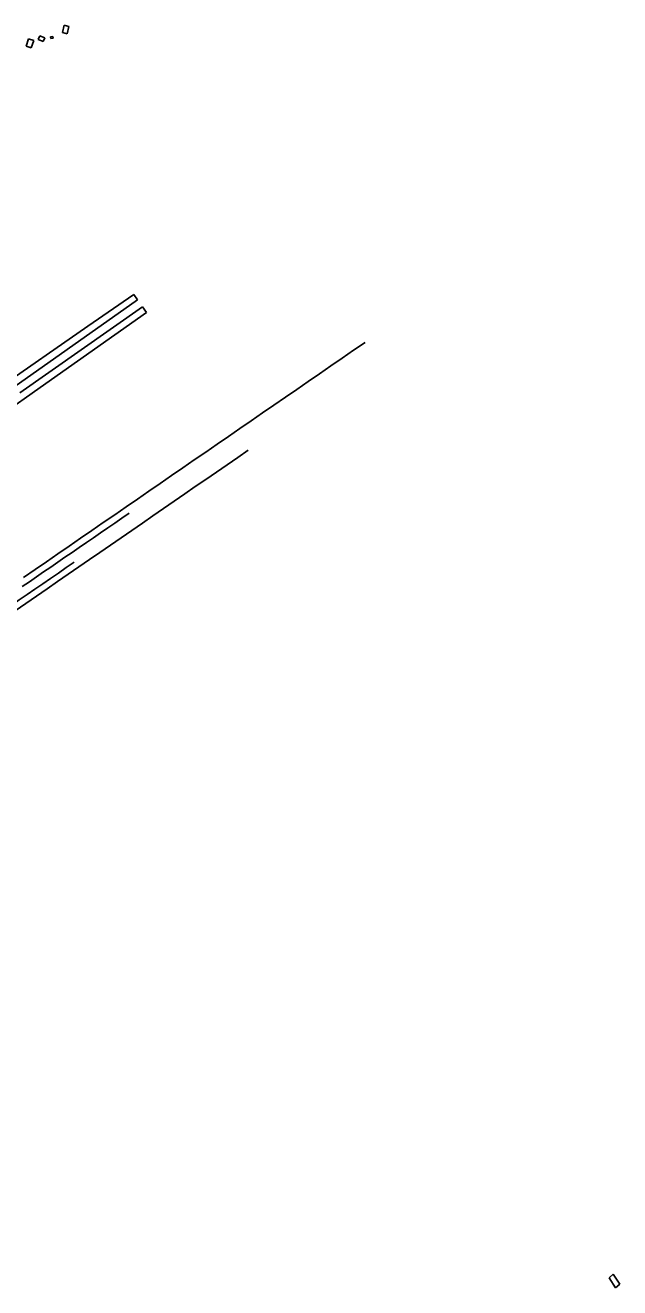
# Model space of a CAD drawing. Extents: x 368532 to 392481, y 10654822 to 10676899.
# Drawn here: x 371383 to 371627, y 10674205 to 10674722 of the extents above; entities that cross this region are included whole.
import ezdxf

# ---------------------------------------------------------------- set-up
doc = ezdxf.new("R2010")
doc.units = 0
for name, color, linetype in [('p_Catenary', 7, 'Continuous'), ('p_road conc barrier', 7, 'Continuous'), ('p_structure unidentified', 7, 'Continuous')]:
    doc.layers.add(name, color=color, linetype=linetype)

msp = doc.modelspace()

# ---------------------------------------------------------------- linework, layer by layer
at = {"layer": 'p_Catenary'}
for points in [[(371382.52, 10674495.95), (371387.18, 10674499.16), (371391.85, 10674502.38), (371396.51, 10674505.59), (371401.18, 10674508.81), (371405.85, 10674512.02), (371410.51, 10674515.23), (371415.18, 10674518.45), (371419.85, 10674521.66), (371424.51, 10674524.87), (371429.18, 10674528.09), (371433.85, 10674531.3), (371438.51, 10674534.51), (371443.18, 10674537.73), (371447.85, 10674540.94), (371452.51, 10674544.15), (371457.18, 10674547.37), (371461.85, 10674550.58), (371466.51, 10674553.79), (371471.18, 10674557.01), (371475.85, 10674560.22), (371480.51, 10674563.43), (371485.18, 10674566.65), (371489.84, 10674569.86), (371494.51, 10674573.07), (371499.18, 10674576.29), (371503.84, 10674579.5), (371508.51, 10674582.71), (371513.18, 10674585.93), (371517.84, 10674589.14), (371522.51, 10674592.35)], [(371379.07, 10674482.29), (371383.41, 10674485.28), (371387.76, 10674488.28), (371392.1, 10674491.27), (371396.45, 10674494.27), (371400.79, 10674497.26), (371405.13, 10674500.26), (371409.48, 10674503.25), (371413.82, 10674506.24), (371418.17, 10674509.24), (371422.51, 10674512.23), (371426.86, 10674515.23), (371431.2, 10674518.22), (371435.55, 10674521.22), (371439.89, 10674524.21), (371444.23, 10674527.2), (371448.58, 10674530.2), (371452.92, 10674533.19), (371457.27, 10674536.19), (371461.61, 10674539.18), (371465.96, 10674542.18), (371470.3, 10674545.17), (371474.64, 10674548.16)], [(371381.93, 10674492.2), (371384.86, 10674494.21), (371387.78, 10674496.21), (371390.7, 10674498.21), (371393.62, 10674500.22), (371396.54, 10674502.22), (371399.46, 10674504.22), (371402.39, 10674506.23), (371405.31, 10674508.23), (371408.23, 10674510.24), (371411.15, 10674512.24), (371414.07, 10674514.24), (371417, 10674516.25), (371419.92, 10674518.25), (371422.84, 10674520.25), (371425.76, 10674522.26)], [(371342.17, 10674460.13), (371345.38, 10674462.34), (371348.59, 10674464.56), (371351.81, 10674466.77), (371355.02, 10674468.98), (371358.23, 10674471.2), (371361.44, 10674473.41), (371364.65, 10674475.63), (371367.86, 10674477.84), (371371.08, 10674480.05), (371374.29, 10674482.27), (371377.5, 10674484.48), (371380.71, 10674486.69), (371383.92, 10674488.91), (371387.13, 10674491.12), (371390.34, 10674493.34), (371393.56, 10674495.55), (371396.77, 10674497.76), (371399.98, 10674499.98), (371403.19, 10674502.19)]]:
    msp.add_lwpolyline(points, dxfattribs=at)
at = {"layer": 'p_road conc barrier'}
for p, q in [((371398.38, 10674719.53), (371399.16, 10674722.48)), ((371399.16, 10674722.48), (371401.1, 10674721.98)), ((371401.1, 10674721.98), (371400.32, 10674719.02)), ((371383.5, 10674713.9), (371384.5, 10674716.9)), ((371384.5, 10674716.9), (371386.66, 10674716.18)), ((371386.66, 10674716.18), (371385.66, 10674713.18)), ((371388.52, 10674716.6), (371389.13, 10674718.17)), ((371390.57, 10674715.8), (371388.52, 10674716.6)), ((371389.13, 10674718.17), (371391.18, 10674717.37)), ((371391.18, 10674717.37), (371390.57, 10674715.8)), ((371393.51, 10674717.77), (371394.42, 10674717.93)), ((371393.64, 10674717.04), (371393.51, 10674717.77)), ((371394.56, 10674717.2), (371393.64, 10674717.04)), ((371394.42, 10674717.93), (371394.56, 10674717.2)), ((371400.32, 10674719.02), (371398.38, 10674719.53)), ((371385.66, 10674713.18), (371383.5, 10674713.9)), ((371624.3, 10674210.04), (371622.67, 10674208.63)), ((371622.67, 10674208.63), (371625.18, 10674204.53)), ((371626.98, 10674206.03), (371624.3, 10674210.04)), ((371625.18, 10674204.53), (371626.98, 10674206.03))]:
    msp.add_line(p, q, dxfattribs=at)
at = {"layer": 'p_structure unidentified'}
for p, q in [((371408.86, 10674599), (371427.64, 10674612.07)), ((371427.64, 10674612.07), (371429.2, 10674609.83)), ((371429.2, 10674609.83), (371370.55, 10674568.47)), ((371380.97, 10674571.73), (371431.22, 10674607)), ((371431.22, 10674607), (371432.87, 10674604.58)), ((371432.87, 10674604.58), (371391.64, 10674575.56)), ((371368.33, 10674570.89), (371408.86, 10674599)), ((371391.64, 10674575.56), (371334.82, 10674535.31))]:
    msp.add_line(p, q, dxfattribs=at)

doc.saveas('drawing.dxf')
